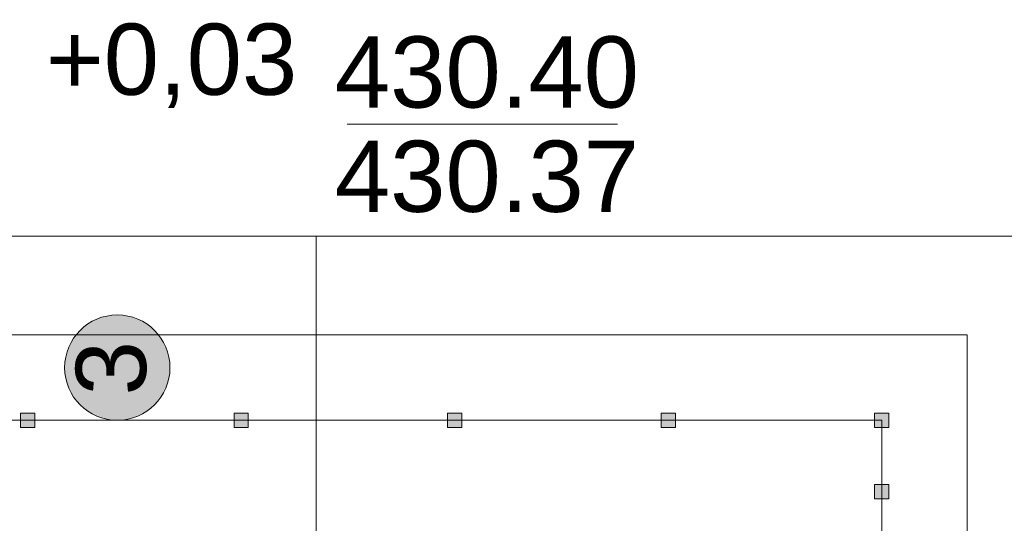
# Model space of a CAD drawing. Header units: millimetres. Extents: x 918404 to 1362154, y 4120617 to 4364104.
# Tile 287 of 649: x 1119748 to 1122514, y 4212803 to 4214217. Entities that reach past the tile are written whole.
import ezdxf

# ---------------------------------------------------------------- set-up
doc = ezdxf.new("R2010")
doc.units = ezdxf.units.MM
doc.header["$MEASUREMENT"] = 0
for name, color, linetype, lineweight in [('(038) Деревья_Ном._пера__1', 1, 'Continuous', 18), ('(038) Деревья_Ном._пера__5', 5, 'Continuous', 18), ('+(газон)_Ном._пера__7', 7, 'Continuous', 18), ('0_Ном._пера__1_Ном._пера__5', 5, 'Continuous', 18), ('0_Ном._пера__255_Ном._пера__255', 255, 'Continuous', 18), ('0_Ном._пера__7_Ном._пера__5', 5, 'Continuous', 18), ('0_Ном._пера__7_Ном._пера__7', 7, 'Continuous', 18), ('надписи ВК_Ном._пера__1', 1, 'Continuous', 18), ('надписи ВК_Ном._пера__7', 7, 'Continuous', 18)]:
    doc.layers.add(name, color=color, linetype=linetype, lineweight=lineweight)
doc.layers.add('+(газон)', color=7, linetype='Continuous')
doc.styles.add('СГЕНЕРИР_СТИЛЬ_2', font='arial.ttf')

# ---------------------------------------------------------------- blocks, each defined once
blk = doc.blocks.new('Колонна_416', base_point=(1119769.8, 4213092.2))
at = {"layer": '+(газон)', "linetype": 'Continuous', "lineweight": 0, "true_color": 0x000000}
blk.add_hatch(color=18, dxfattribs=at).paths.add_polyline_path([(1119789.8, 4213112.2), (1119749.8, 4213112.2), (1119749.8, 4213072.2), (1119789.8, 4213072.2)])
at = {"layer": '+(газон)_Ном._пера__7', "linetype": 'Continuous', "flags": 128}
blk.add_lwpolyline([(1119789.8, 4213112.2), (1119749.8, 4213112.2), (1119749.8, 4213072.2), (1119789.8, 4213072.2)], close=True, dxfattribs=at)
blk = doc.blocks.new('Колонна_417', base_point=(1120369.8, 4213092.2))
at = {"layer": '+(газон)', "linetype": 'Continuous', "lineweight": 0, "true_color": 0x000000}
blk.add_hatch(color=18, dxfattribs=at).paths.add_polyline_path([(1120389.8, 4213112.2), (1120349.8, 4213112.2), (1120349.8, 4213072.2), (1120389.8, 4213072.2)])
at = {"layer": '+(газон)_Ном._пера__7', "linetype": 'Continuous', "flags": 128}
blk.add_lwpolyline([(1120389.8, 4213112.2), (1120349.8, 4213112.2), (1120349.8, 4213072.2), (1120389.8, 4213072.2)], close=True, dxfattribs=at)
blk = doc.blocks.new('Колонна_418', base_point=(1120969.8, 4213092.2))
at = {"layer": '+(газон)', "linetype": 'Continuous', "lineweight": 0, "true_color": 0x000000}
blk.add_hatch(color=18, dxfattribs=at).paths.add_polyline_path([(1120989.8, 4213112.2), (1120949.8, 4213112.2), (1120949.8, 4213072.2), (1120989.8, 4213072.2)])
at = {"layer": '+(газон)_Ном._пера__7', "linetype": 'Continuous', "flags": 128}
blk.add_lwpolyline([(1120989.8, 4213112.2), (1120949.8, 4213112.2), (1120949.8, 4213072.2), (1120989.8, 4213072.2)], close=True, dxfattribs=at)
blk = doc.blocks.new('Колонна_419', base_point=(1121569.8, 4213092.2))
at = {"layer": '+(газон)', "linetype": 'Continuous', "lineweight": 0, "true_color": 0x000000}
blk.add_hatch(color=18, dxfattribs=at).paths.add_polyline_path([(1121589.8, 4213112.2), (1121549.8, 4213112.2), (1121549.8, 4213072.2), (1121589.8, 4213072.2)])
at = {"layer": '+(газон)_Ном._пера__7', "linetype": 'Continuous', "flags": 128}
blk.add_lwpolyline([(1121589.8, 4213112.2), (1121549.8, 4213112.2), (1121549.8, 4213072.2), (1121589.8, 4213072.2)], close=True, dxfattribs=at)
blk = doc.blocks.new('Колонна_430', base_point=(1122169.8, 4213092.2))
at = {"layer": '+(газон)', "linetype": 'Continuous', "lineweight": 0, "true_color": 0x000000}
blk.add_hatch(color=18, dxfattribs=at).paths.add_polyline_path([(1122189.8, 4213112.2), (1122149.8, 4213112.2), (1122149.8, 4213072.2), (1122189.8, 4213072.2)])
at = {"layer": '+(газон)_Ном._пера__7', "linetype": 'Continuous', "flags": 128}
blk.add_lwpolyline([(1122189.8, 4213112.2), (1122149.8, 4213112.2), (1122149.8, 4213072.2), (1122189.8, 4213072.2)], close=True, dxfattribs=at)
blk = doc.blocks.new('Колонна_446', base_point=(1122169.8, 4212892.2))
at = {"layer": '+(газон)', "linetype": 'Continuous', "lineweight": 0, "true_color": 0x000000}
blk.add_hatch(color=18, dxfattribs=at).paths.add_polyline_path([(1122189.8, 4212912.2), (1122149.8, 4212912.2), (1122149.8, 4212872.2), (1122189.8, 4212872.2)])
at = {"layer": '+(газон)_Ном._пера__7', "linetype": 'Continuous', "flags": 128}
blk.add_lwpolyline([(1122189.8, 4212912.2), (1122149.8, 4212912.2), (1122149.8, 4212872.2), (1122189.8, 4212872.2)], close=True, dxfattribs=at)

msp = doc.modelspace()

# ---------------------------------------------------------------- hatches: boundary and pattern name
at = {"layer": '0_Ном._пера__255_Ном._пера__255', "linetype": 'Continuous'}
msp.add_hatch(color=256, dxfattribs=at).paths.add_polyline_path([(1120169.8, 4213240.1, 1), (1119874, 4213240.1, 1)])

# ---------------------------------------------------------------- linework, layer by layer
at = {"layer": '0_Ном._пера__1_Ном._пера__5', "linetype": 'Continuous'}
msp.add_circle((1120021.9, 4213240.1), 147.9, dxfattribs=at)
at = {"layer": '0_Ном._пера__7_Ном._пера__7', "linetype": 'Continuous'}
for p, q in [((1122409.8, 4213332.2), (1117921.4, 4213332.2)), ((1122409.8, 4208946.2), (1122409.8, 4213332.2)), ((1122169.8, 4213092.2), (1118169.8, 4213092.2)), ((1122169.8, 4209292.2), (1122169.8, 4213092.2))]:
    msp.add_line(p, q, dxfattribs=at)
at = {"layer": 'надписи ВК_Ном._пера__1', "linetype": 'Continuous'}
for p, q in [((1116580.6, 4213609), (1120580.6, 4213609)), ((1120580.6, 4213609), (1120580.6, 4209609)), ((1120580.6, 4213609), (1124580.6, 4213609)), ((1120580.6, 4209609), (1120580.6, 4213609))]:
    msp.add_line(p, q, dxfattribs=at)
at = {"layer": 'надписи ВК_Ном._пера__7', "linetype": 'Continuous'}
msp.add_line((1120667.4, 4213923.3), (1121426.9, 4213923.3), dxfattribs=at)

# ---------------------------------------------------------------- block references
at = {"layer": '+(газон)'}
for name, p in [('Колонна_416', (1119769.8, 4213092.2)), ('Колонна_417', (1120369.8, 4213092.2)), ('Колонна_418', (1120969.8, 4213092.2)), ('Колонна_419', (1121569.8, 4213092.2)), ('Колонна_430', (1122169.8, 4213092.2)), ('Колонна_446', (1122169.8, 4212892.2))]:
    msp.add_blockref(name, p, dxfattribs=at)

# ---------------------------------------------------------------- texts
at = {"layer": '(038) Деревья_Ном._пера__1', "linetype": 'Continuous', "char_height": 200, "attachment_point": 5, "style": 'СГЕНЕРИР_СТИЛЬ_2'}
for s, insert in [('{430.40}', (1121060.4, 4214068.8)), ('{430.37}', (1121060.4, 4213776))]:
    msp.add_mtext(s, dxfattribs=dict(at, insert=insert))
at = {"layer": '(038) Деревья_Ном._пера__5', "linetype": 'Continuous', "insert": (1120174.1, 4214087.5), "char_height": 200, "attachment_point": 5, "style": 'СГЕНЕРИР_СТИЛЬ_2'}
msp.add_mtext('{+0,03}', dxfattribs=at)
at = {"layer": '0_Ном._пера__7_Ном._пера__5', "linetype": 'Continuous', "insert": (1120105.4, 4213315), "char_height": 197.22, "attachment_point": 9, "rotation": 90, "style": 'СГЕНЕРИР_СТИЛЬ_2'}
msp.add_mtext('{3}', dxfattribs=at)

doc.saveas('drawing.dxf')
